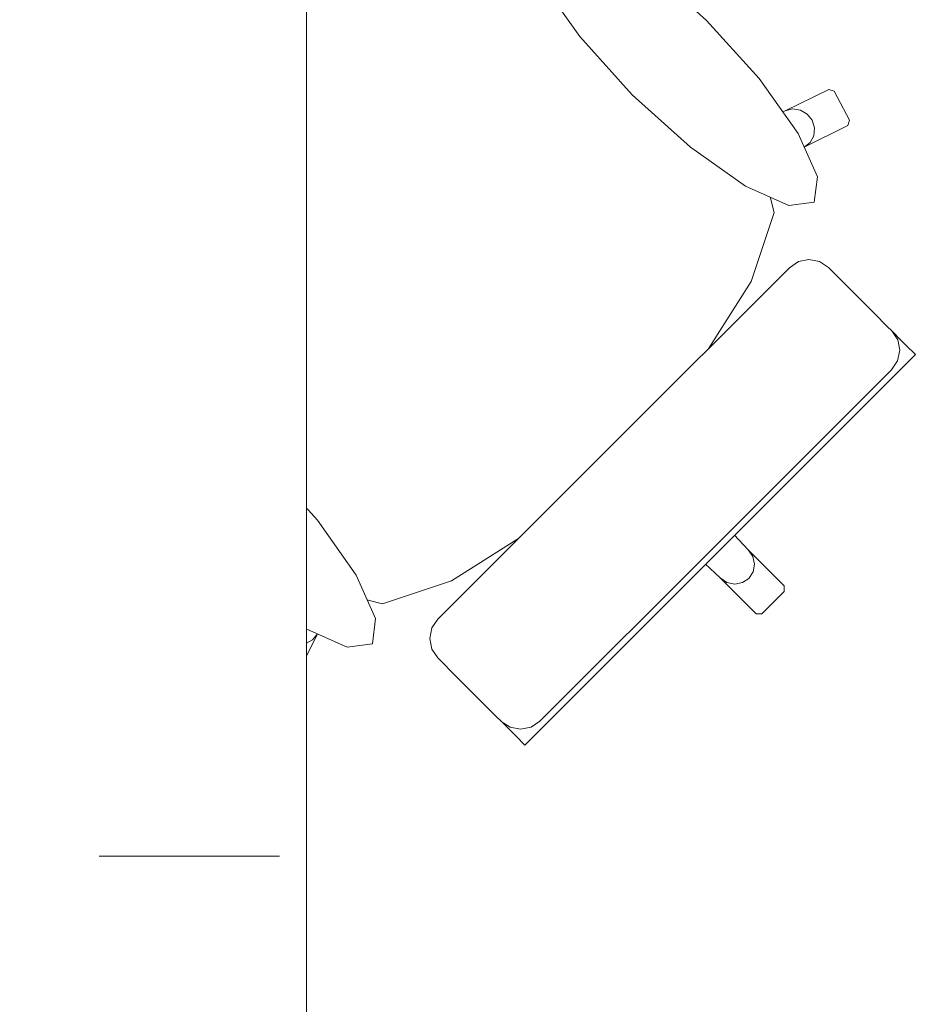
# Model space of a CAD drawing. Header units: metres. Extents: x -4 to 99, y -11 to 17.
# Tile 600 of 656: x 55.261 to 55.763, y 1.328 to 1.875. Entities that reach past the tile are written whole.
import ezdxf

# ---------------------------------------------------------------- set-up
doc = ezdxf.new("R2010")
doc.units = ezdxf.units.M
doc.header["$MEASUREMENT"] = 0
doc.linetypes.add('Strichlinie eng', pattern=[0.115, 0.075, -0.04])
doc.linetypes.add('Wipeout_Contour', pattern=[1, 0, -1])
doc.layers.add('152 - Bemaßung_ Beschriftung.Ausbau', color=7, linetype='Continuous')
doc.layers.add('701 - Einrichtung.Möbel', color=7, linetype='Continuous')
doc.styles.add('ERSTELLTER_STIL_2', font='txt')
doc.dimstyles.new('ERSTELLTER_STIL__2', dxfattribs={"dimtxt": 0.1, "dimasz": 0.0532, "dimexe": 0.18, "dimexo": 0.0625, "dimgap": 0, "dimtad": 1, "dimtih": 1, "dimtoh": 1, "dimzin": 0, "dimdsep": 46, "dimtxsty": 'ERSTELLTER_STIL_2', "dimblk": 'ARROWHEAD_2', "dimblk1": 'ARROWHEAD_2', "dimblk2": 'ARROWHEAD_2', "dimcen": 0.09, "dimse1": 1, "dimse2": 1, "dimclrd": 7, "dimclre": 7, "dimclrt": 7, "dimazin": 0, "dimtfac": 1, "dimtdec": 4, "dimtmove": 0, "dimatfit": 3, "dimfxl": 1, "dimtolj": 1, "dimtzin": 0, "dimarcsym": 0})

# ---------------------------------------------------------------- blocks, each defined once
blk = doc.blocks.new('*D451')
at = {"layer": '152 - Bemaßung_ Beschriftung.Ausbau', "color": 7, "linetype": 'Continuous', "lineweight": 5}
for p, q in [((54.62, -4.6125), (54.62, -4.5075)), ((58.07, -4.6125), (58.07, -4.5075)), ((54.64021, -4.525), (54.59979, -4.595)), ((58.09021, -4.525), (58.04979, -4.595)), ((54.62, -4.56), (58.07, -4.56))]:
    blk.add_line(p, q, dxfattribs=at)
at = {"layer": '152 - Bemaßung_ Beschriftung.Ausbau', "color": 7, "lineweight": 5, "char_height": 0.1, "attachment_point": 7, "style": 'ERSTELLTER_STIL_2'}
for s, insert in [('\\A1;{\\pql;\\fArial|b0|i0|c0|p38;13\\fArial|b0|i0|c0|p38;\\A1{\\H.66x;\\S5^  ;}}', (57.84791, -4.54171)), ('\\A1;{\\pql;\\fArial|b0|i0|c0|p38;3,45}', (56.11104, -4.54))]:
    blk.add_mtext(s, dxfattribs=dict(at, insert=insert))
blk = doc.blocks.new('ARROWHEAD_2')
at = {"color": 0, "linetype": 'Continuous', "lineweight": 0}
for p, q in [((-0.378, -0.655), (0.378, 0.655)), ((0, 0), (-1, 0))]:
    blk.add_line(p, q, dxfattribs=at)

msp = doc.modelspace()

# ---------------------------------------------------------------- wipeouts: each hides what was drawn before it
at = {"color": 254, "linetype": 'Wipeout_Contour', "lineweight": 0, "ltscale": 1608.532643}
msp.add_wipeout([(55.5423, 1.92302), (55.52284, 1.94248), (55.5061, 1.95922), (55.49913, 1.96152), (55.47396, 1.95918), (55.47239, 1.95856), (55.44305, 1.94075), (55.40391, 1.90931), (55.40331, 1.90882), (55.3609, 1.86908), (55.6791, 1.55088), (55.6853, 1.55708), (55.68523, 1.56024), (55.66533, 1.58014), (55.63937, 1.60796), (55.65652, 1.62511), (55.64039, 1.64124), (55.61951, 1.66212), (55.63743, 1.68261), (55.66704, 1.72935), (55.67972, 1.76768), (55.67359, 1.7916), (55.69635, 1.80392), (55.72067, 1.81594), (55.72159, 1.81893), (55.71314, 1.83504), (55.71012, 1.83607), (55.68579, 1.82405), (55.65507, 1.81025)], dxfattribs=at).dxf.layer = '701 - Einrichtung.Möbel'

# ---------------------------------------------------------------- next in the draw order: linework, layer by layer
at = {"layer": '701 - Einrichtung.Möbel', "color": 7, "linetype": 'Continuous', "lineweight": 5}
for p, q in [((55.68579, 1.82405), (55.71012, 1.83607)), ((55.71012, 1.83607), (55.71314, 1.83504)), ((55.71314, 1.83504), (55.72159, 1.81893)), ((55.68579, 1.82405), (55.68997, 1.82515)), ((55.68997, 1.82515), (55.69431, 1.82455)), ((55.69431, 1.82455), (55.69816, 1.82234)), ((55.69816, 1.82234), (55.70093, 1.81886)), ((55.70093, 1.81886), (55.7022, 1.81463)), ((55.72159, 1.81893), (55.72067, 1.81594)), ((55.72067, 1.81594), (55.69635, 1.80392)), ((55.7022, 1.81463), (55.70178, 1.81031)), ((55.69972, 1.80655), (55.69635, 1.80392)), ((55.70178, 1.81031), (55.69972, 1.80655)), ((55.68523, 1.56024), (55.6853, 1.55708))]:
    msp.add_line(p, q, dxfattribs=at)

# ---------------------------------------------------------------- next in the draw order: wipeouts: each hides what was drawn before it
at = {"color": 254, "linetype": 'Wipeout_Contour', "lineweight": 0, "ltscale": 1610.630501}
msp.add_wipeout([(55.30696, 1.68768), (55.41974, 1.57491), (55.40593, 1.54419), (55.39391, 1.51987), (55.39495, 1.51684), (55.41105, 1.50839), (55.41404, 1.50931), (55.42607, 1.53363), (55.43838, 1.55639), (55.4623, 1.55026), (55.50063, 1.56294), (55.54737, 1.59255), (55.56786, 1.61047), (55.58874, 1.5896), (55.60487, 1.57346), (55.62203, 1.59062), (55.64984, 1.56465), (55.66974, 1.54475), (55.6729, 1.54469), (55.6791, 1.55088), (55.3609, 1.86908), (55.32116, 1.82667), (55.32067, 1.82607), (55.28924, 1.78693), (55.27143, 1.75759), (55.2708, 1.75602), (55.26846, 1.73085), (55.27077, 1.72388), (55.28751, 1.70714)], dxfattribs=at).dxf.layer = '701 - Einrichtung.Möbel'

# ---------------------------------------------------------------- next in the draw order: linework, layer by layer
at = {"layer": '701 - Einrichtung.Möbel', "color": 7, "linetype": 'Continuous', "lineweight": 5}
for p, q in [((55.5423, 1.92302), (55.65507, 1.81025)), ((55.3609, 1.86908), (55.40331, 1.90882)), ((55.3609, 1.86908), (55.32116, 1.82667)), ((55.32067, 1.82607), (55.28924, 1.78693)), ((55.32116, 1.82667), (55.32067, 1.82607)), ((55.65507, 1.81025), (55.68579, 1.82405)), ((55.67355, 1.79177), (55.65507, 1.81025)), ((55.69635, 1.80392), (55.67359, 1.7916)), ((55.67355, 1.79177), (55.67359, 1.7916)), ((55.67359, 1.7916), (55.67972, 1.76768)), ((55.28924, 1.78693), (55.27143, 1.75759)), ((55.67972, 1.76768), (55.66704, 1.72935)), ((55.27143, 1.75759), (55.2708, 1.75602)), ((55.2708, 1.75602), (55.26846, 1.73085)), ((55.26846, 1.73085), (55.27077, 1.72388)), ((55.66704, 1.72935), (55.63743, 1.68261)), ((55.27077, 1.72388), (55.28751, 1.70714)), ((55.28751, 1.70714), (55.30696, 1.68768)), ((55.30696, 1.68768), (55.41974, 1.57491)), ((55.63743, 1.68261), (55.61951, 1.66212)), ((55.61951, 1.66212), (55.59541, 1.63457)), ((55.61951, 1.66212), (55.64039, 1.64124)), ((55.64039, 1.64124), (55.65652, 1.62511)), ((55.56786, 1.61047), (55.59541, 1.63457)), ((55.65652, 1.62511), (55.63937, 1.60796)), ((55.54737, 1.59255), (55.56786, 1.61047)), ((55.56786, 1.61047), (55.58874, 1.5896)), ((55.63937, 1.60796), (55.6307, 1.59929)), ((55.63937, 1.60796), (55.66533, 1.58014)), ((55.62203, 1.59062), (55.6307, 1.59929)), ((55.50063, 1.56294), (55.54737, 1.59255)), ((55.58874, 1.5896), (55.60487, 1.57346)), ((55.60487, 1.57346), (55.62203, 1.59062)), ((55.62203, 1.59062), (55.64984, 1.56465)), ((55.66533, 1.58014), (55.66783, 1.57647)), ((55.66533, 1.58014), (55.68523, 1.56024)), ((55.66783, 1.57647), (55.66877, 1.57217)), ((55.41974, 1.57491), (55.40593, 1.54419)), ((55.43821, 1.55643), (55.41974, 1.57491)), ((55.66877, 1.57217), (55.668, 1.56791)), ((55.64984, 1.56465), (55.65352, 1.56215)), ((55.64984, 1.56465), (55.66974, 1.54475)), ((55.668, 1.56791), (55.66565, 1.56433)), ((55.4623, 1.55026), (55.50063, 1.56294)), ((55.65352, 1.56215), (55.65781, 1.56121)), ((55.65781, 1.56121), (55.66208, 1.56198)), ((55.66208, 1.56198), (55.66565, 1.56433)), ((55.42607, 1.53363), (55.43838, 1.55639)), ((55.43821, 1.55643), (55.43838, 1.55639)), ((55.43838, 1.55639), (55.4623, 1.55026)), ((55.6853, 1.55708), (55.6791, 1.55088)), ((55.6729, 1.54469), (55.6791, 1.55088)), ((55.40593, 1.54419), (55.39391, 1.51987)), ((55.40593, 1.54419), (55.40483, 1.54001)), ((55.66974, 1.54475), (55.6729, 1.54469)), ((55.40483, 1.54001), (55.40543, 1.53567)), ((55.40543, 1.53567), (55.40764, 1.53182)), ((55.40764, 1.53182), (55.41112, 1.52905)), ((55.41404, 1.50931), (55.42607, 1.53363)), ((55.42343, 1.53026), (55.42607, 1.53363)), ((55.41112, 1.52905), (55.41535, 1.52778)), ((55.41535, 1.52778), (55.41967, 1.52821)), ((55.41967, 1.52821), (55.42343, 1.53026)), ((55.39391, 1.51987), (55.39495, 1.51684)), ((55.39495, 1.51684), (55.41105, 1.50839)), ((55.41105, 1.50839), (55.41404, 1.50931))]:
    msp.add_line(p, q, dxfattribs=at)

# ---------------------------------------------------------------- next in the draw order: wipeouts: each hides what was drawn before it
at = {"color": 254, "linetype": 'Wipeout_Contour', "lineweight": 0, "ltscale": 890.462927}
msp.add_wipeout([(55.64226, 1.87437), (55.60993, 1.90355), (55.57938, 1.92515), (55.55526, 1.93586), (55.54123, 1.93407), (55.53945, 1.92005), (55.55016, 1.89593), (55.57176, 1.86538), (55.60094, 1.83305), (55.63327, 1.80387), (55.66382, 1.78228), (55.68794, 1.77156), (55.70196, 1.77335), (55.70375, 1.78737), (55.69303, 1.81149), (55.67144, 1.84204)], dxfattribs=at).dxf.layer = '701 - Einrichtung.Möbel'
at = {"color": 254, "linetype": 'Wipeout_Contour', "lineweight": 0, "ltscale": 833.003382}
msp.add_wipeout([(55.68822, 1.73699), (55.5906, 1.63938), (55.64976, 1.58022), (55.75822, 1.68868), (55.75294, 1.69396), (55.75054, 1.69637), (55.74503, 1.70187), (55.74256, 1.70435), (55.73543, 1.71147), (55.71805, 1.72885), (55.71226, 1.73465), (55.70983, 1.73707), (55.70488, 1.74037), (55.69904, 1.74151), (55.69319, 1.74033)], dxfattribs=at).dxf.layer = '701 - Einrichtung.Möbel'
at = {"color": 254, "linetype": 'Wipeout_Contour', "lineweight": 0, "ltscale": 886.417496}
msp.add_wipeout([(55.35561, 1.58773), (55.38794, 1.55854), (55.41849, 1.53695), (55.44261, 1.52623), (55.45663, 1.52802), (55.45842, 1.54204), (55.44771, 1.56617), (55.42611, 1.59672), (55.39693, 1.62904), (55.3646, 1.65822), (55.33405, 1.67982), (55.30993, 1.69054), (55.29591, 1.68875), (55.29412, 1.67472), (55.30484, 1.6506), (55.32643, 1.62005)], dxfattribs=at).dxf.layer = '701 - Einrichtung.Möbel'

# ---------------------------------------------------------------- next in the draw order: linework, layer by layer
at = {"layer": '701 - Einrichtung.Möbel', "color": 7, "linetype": 'Continuous', "lineweight": 5}
for p, q in [((55.68822, 1.73699), (55.69319, 1.74033)), ((55.69319, 1.74033), (55.69904, 1.74151)), ((55.69904, 1.74151), (55.70488, 1.74037)), ((55.70488, 1.74037), (55.70983, 1.73707)), ((55.70983, 1.73707), (55.71226, 1.73465)), ((55.71226, 1.73465), (55.71805, 1.72885)), ((55.71805, 1.72885), (55.73543, 1.71147)), ((55.73543, 1.71147), (55.74256, 1.70435)), ((55.74256, 1.70435), (55.74503, 1.70187)), ((55.74503, 1.70187), (55.75054, 1.69637)), ((55.74833, 1.69692), (55.74505, 1.70185)), ((55.74946, 1.69109), (55.74833, 1.69692)), ((55.75054, 1.69637), (55.75294, 1.69396)), ((55.74826, 1.68525), (55.74946, 1.69109)), ((55.75294, 1.69396), (55.75822, 1.68868)), ((55.74493, 1.68028), (55.74826, 1.68525))]:
    msp.add_line(p, q, dxfattribs=at)
at = {"layer": '701 - Einrichtung.Möbel', "color": 7, "linetype": 'Continuous', "lineweight": 5, "flags": 128}
for points in [[(55.64226, 1.87437), (55.67144, 1.84204), (55.69303, 1.81149), (55.70375, 1.78737), (55.70196, 1.77335), (55.68794, 1.77156), (55.66382, 1.78228), (55.63327, 1.80387), (55.60094, 1.83305), (55.57176, 1.86538), (55.55016, 1.89593), (55.53945, 1.92005), (55.54123, 1.93407), (55.55526, 1.93586), (55.57938, 1.92515), (55.60993, 1.90355)], [(55.35561, 1.58773), (55.38794, 1.55854), (55.41849, 1.53695), (55.44261, 1.52623), (55.45663, 1.52802), (55.45842, 1.54204), (55.44771, 1.56617), (55.42611, 1.59672), (55.39693, 1.62904), (55.3646, 1.65822), (55.33405, 1.67982), (55.30993, 1.69054), (55.29591, 1.68875), (55.29412, 1.67472), (55.30484, 1.6506), (55.32643, 1.62005)]]:
    msp.add_lwpolyline(points, close=True, dxfattribs=at)

# ---------------------------------------------------------------- next in the draw order: wipeouts: each hides what was drawn before it
at = {"color": 254, "linetype": 'Wipeout_Contour', "lineweight": 0, "ltscale": 837.225387}
msp.add_wipeout([(55.49299, 1.54177), (55.48966, 1.5368), (55.48847, 1.53094), (55.48962, 1.5251), (55.49291, 1.52015), (55.49534, 1.51772), (55.50113, 1.51193), (55.51851, 1.49455), (55.52563, 1.48743), (55.52811, 1.48495), (55.53362, 1.47945), (55.53602, 1.47704), (55.5413, 1.47176), (55.64976, 1.58022), (55.5906, 1.63938)], dxfattribs=at).dxf.layer = '701 - Einrichtung.Möbel'

# ---------------------------------------------------------------- next in the draw order: linework, layer by layer
at = {"layer": '701 - Einrichtung.Möbel', "color": 7, "linetype": 'Continuous', "lineweight": 5}
for p, q in [((55.5906, 1.63938), (55.68822, 1.73699)), ((55.75822, 1.68868), (55.64976, 1.58022)), ((55.64732, 1.58267), (55.74493, 1.68028)), ((55.5906, 1.63938), (55.49299, 1.54177)), ((55.64732, 1.58267), (55.5497, 1.48505)), ((55.5413, 1.47176), (55.64976, 1.58022)), ((55.49299, 1.54177), (55.48966, 1.5368)), ((55.48966, 1.5368), (55.48847, 1.53094)), ((55.48847, 1.53094), (55.48962, 1.5251)), ((55.48962, 1.5251), (55.49291, 1.52015)), ((55.49291, 1.52015), (55.49534, 1.51772)), ((55.49534, 1.51772), (55.50113, 1.51193)), ((55.50113, 1.51193), (55.51851, 1.49455)), ((55.51851, 1.49455), (55.52563, 1.48743)), ((55.52563, 1.48743), (55.52811, 1.48495)), ((55.52811, 1.48495), (55.53362, 1.47945)), ((55.53306, 1.48165), (55.52813, 1.48493)), ((55.5497, 1.48505), (55.54473, 1.48172)), ((55.53889, 1.48052), (55.53306, 1.48165)), ((55.53362, 1.47945), (55.53602, 1.47704)), ((55.54473, 1.48172), (55.53889, 1.48052)), ((55.53602, 1.47704), (55.5413, 1.47176))]:
    msp.add_line(p, q, dxfattribs=at)

# ---------------------------------------------------------------- next in the draw order: wipeouts: each hides what was drawn before it
at = {"color": 254, "linetype": 'Wipeout_Contour', "lineweight": 0, "ltscale": 334.284394}
msp.add_wipeout([(54.62, 3.00998), (54.62, 1.00998), (55.42, 1.00998), (55.42, 2.20998), (56.82, 2.20998), (56.82, 3.00998)], dxfattribs=at).dxf.layer = '701 - Einrichtung.Möbel'

# ---------------------------------------------------------------- next in the draw order: linework, layer by layer
at = {"layer": '701 - Einrichtung.Möbel', "color": 7, "linetype": 'Strichlinie eng', "lineweight": 5}
for p, q in [((55.405, 1.40998), (54.62, 1.40998)), ((55.405, 1.00998), (55.405, 1.40998))]:
    msp.add_line(p, q, dxfattribs=at)
at = {"layer": '701 - Einrichtung.Möbel', "color": 7, "linetype": 'Continuous', "lineweight": 5, "flags": 128}
msp.add_lwpolyline([(54.62, 3.00998), (54.62, 1.00998), (55.42, 1.00998), (55.42, 2.20998), (56.82, 2.20998), (56.82, 3.00998)], close=True, dxfattribs=at)

# ---------------------------------------------------------------- next in the draw order: dimensions: what is measured, and where the dimension line sits
at = {"layer": '152 - Bemaßung_ Beschriftung.Ausbau', "color": 7, "linetype": 'Continuous', "lineweight": 5}
dim = msp.add_linear_dim(base=(58.07, -4.56), p1=(54.62, 2.94998), p2=(58.07, 3.31249), dimstyle='ERSTELLTER_STIL__2', dxfattribs=at)
dim.commit()
dim.dimension.update_dxf_attribs({"geometry": '*D451', "text_midpoint": (56.24093, -4.49), "dimtype": 160})

doc.saveas('drawing.dxf')
